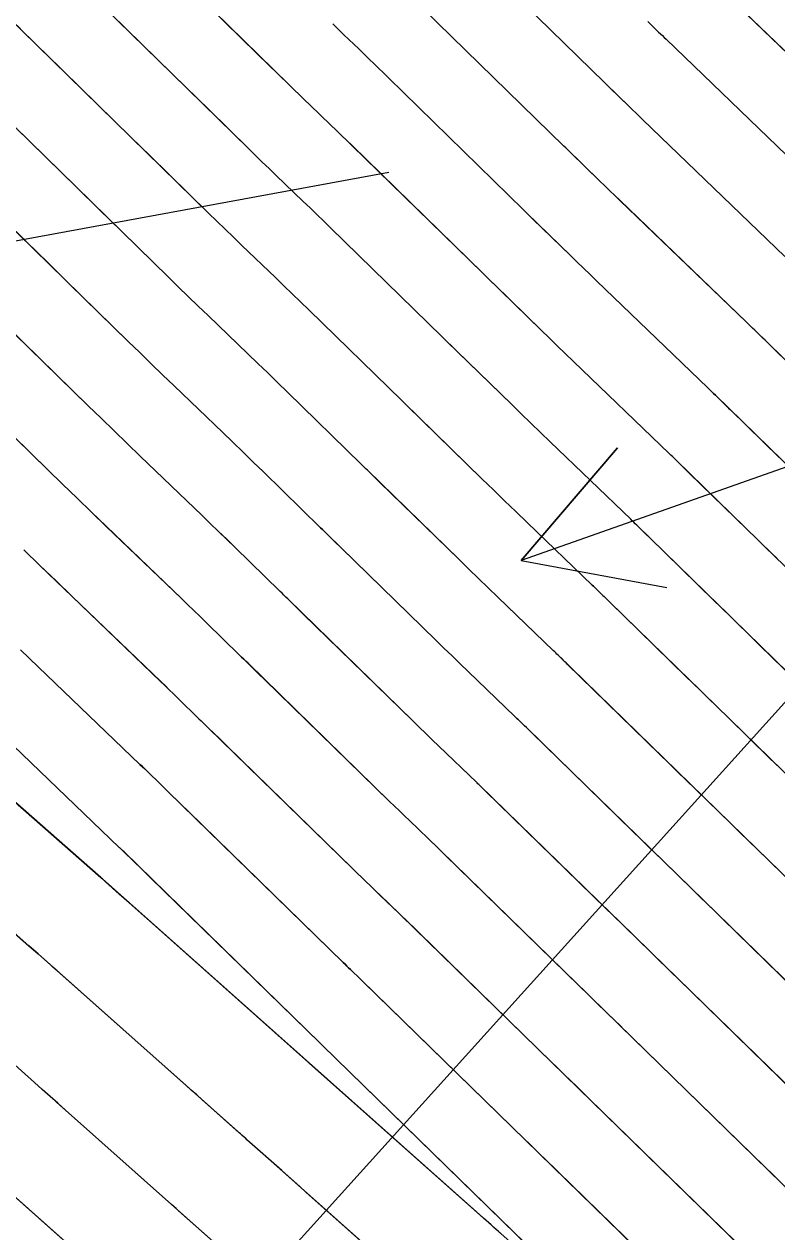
# Model space of a CAD drawing. Extents: x 954385 to 988206, y 1868364 to 1924553.
# Drawn here: x 955742.34 to 955772.86, y 1923075.98 to 1923124.94 of the extents above; entities that cross this region are included whole.
import ezdxf

# ---------------------------------------------------------------- set-up
doc = ezdxf.new("R2010")
doc.units = 0
for name, color, linetype in [('1', 7, 'Continuous'), ('Ex_Major Contours', 7, 'Continuous'), ('Ex_Minor Contours', 7, 'Continuous'), ('Slopes', 7, 'Continuous')]:
    doc.layers.add(name, color=color, linetype=linetype)

msp = doc.modelspace()

# ---------------------------------------------------------------- linework, layer by layer
at = {"layer": '1'}
for points in [[(955781.689, 1923090.486), (955767.184, 1923104.629), (955767.122, 1923104.688), (955767.061, 1923104.748), (955767, 1923104.807), (955766.938, 1923104.866), (955763.675, 1923108.004), (955763.284, 1923108.382), (955762.893, 1923108.76), (955762.502, 1923109.138), (955762.112, 1923109.518), (955759.489, 1923112.075), (955759.394, 1923112.168), (955759.299, 1923112.261), (955754.764, 1923116.688), (955754.489, 1923116.956), (955754.213, 1923117.223), (955753.937, 1923117.49), (955753.661, 1923117.756), (955752.552, 1923118.819), (955752.276, 1923119.086), (955751.999, 1923119.353), (955751.724, 1923119.62), (955751.449, 1923119.888), (955729.661, 1923141.199)], [(955783.298, 1923093.106), (955768.778, 1923107.264), (955768.709, 1923107.331), (955768.64, 1923107.398), (955768.571, 1923107.464), (955768.502, 1923107.531), (955764.615, 1923111.269), (955764.287, 1923111.586), (955763.959, 1923111.903), (955763.631, 1923112.221), (955763.304, 1923112.539), (955761.103, 1923114.684), (955761.023, 1923114.762), (955760.943, 1923114.84), (955755.637, 1923120.021), (955755.424, 1923120.228), (955755.211, 1923120.434), (955754.998, 1923120.64), (955754.784, 1923120.846), (955753.929, 1923121.667), (955753.715, 1923121.872), (955753.502, 1923122.078), (955753.289, 1923122.285), (955753.077, 1923122.492), (955735.978, 1923139.216)], [(955780.079, 1923087.866), (955765.589, 1923101.993), (955765.536, 1923102.046), (955765.482, 1923102.098), (955765.428, 1923102.15), (955765.374, 1923102.202), (955762.736, 1923104.739), (955762.281, 1923105.178), (955761.827, 1923105.616), (955761.373, 1923106.056), (955760.921, 1923106.497), (955757.876, 1923109.466), (955757.765, 1923109.573), (955757.654, 1923109.681), (955753.892, 1923113.354), (955753.554, 1923113.683), (955753.216, 1923114.012), (955752.876, 1923114.339), (955752.537, 1923114.666), (955751.176, 1923115.972), (955750.836, 1923116.299), (955750.497, 1923116.627), (955750.159, 1923116.955), (955749.821, 1923117.285), (955728.332, 1923138.303)], [(955778.47, 1923085.245), (955763.995, 1923099.358), (955763.949, 1923099.403), (955763.903, 1923099.448), (955763.856, 1923099.493), (955763.81, 1923099.537), (955761.545, 1923101.716), (955761.152, 1923102.094), (955760.76, 1923102.473), (955760.369, 1923102.852), (955759.978, 1923103.233), (955756.262, 1923106.856), (955756.199, 1923106.918), (955756.136, 1923106.979), (955756.073, 1923107.041), (955756.01, 1923107.102), (955753.02, 1923110.021), (955752.619, 1923110.411), (955752.218, 1923110.8), (955751.816, 1923111.189), (955751.413, 1923111.576), (955749.799, 1923113.125), (955749.396, 1923113.512), (955748.994, 1923113.901), (955748.593, 1923114.29), (955748.193, 1923114.681), (955726.902, 1923135.505)], [(955773.194, 1923115.525), (955767.435, 1923121.063), (955767.296, 1923121.198), (955767.156, 1923121.332), (955767.017, 1923121.467), (955766.879, 1923121.602), (955765.945, 1923122.512), (955765.877, 1923122.579), (955758.253, 1923130.021)], [(955699.973, 1923128.699), (955700.469, 1923128.264), (955700.964, 1923127.83), (955701.459, 1923127.395), (955703.526, 1923125.579), (955703.984, 1923125.191), (955704.454, 1923124.819), (955704.937, 1923124.463), (955705.432, 1923124.123), (955708.199, 1923122.295), (955708.319, 1923122.213), (955708.435, 1923122.128), (955708.549, 1923122.039), (955708.661, 1923121.947), (955710.448, 1923120.419), (955738.606, 1923096.34), (955738.745, 1923096.221), (955738.884, 1923096.101), (955739.022, 1923095.981), (955739.16, 1923095.86), (955745.451, 1923090.34), (955745.482, 1923090.313), (955745.513, 1923090.286), (955766.73, 1923071.409)], [(955769.315, 1923127.593), (955776.323, 1923120.854)], [(955786.844, 1923098.029), (955771.967, 1923112.534), (955771.883, 1923112.616), (955771.799, 1923112.697), (955771.715, 1923112.779), (955771.63, 1923112.86), (955766.495, 1923117.799), (955766.293, 1923117.994), (955766.09, 1923118.189), (955765.889, 1923118.385), (955765.687, 1923118.581), (955764.331, 1923119.903), (955764.257, 1923119.975), (955764.233, 1923119.999), (955757.381, 1923126.688)], [(955731.838, 1923126.482), (955746.565, 1923112.077), (955747.028, 1923111.625), (955747.492, 1923111.175), (955747.957, 1923110.726), (955748.423, 1923110.277), (955750.394, 1923108.386), (955750.807, 1923107.988), (955751.22, 1923107.589), (955751.632, 1923107.19), (955752.043, 1923106.79), (955754.365, 1923104.523), (955754.436, 1923104.454), (955754.506, 1923104.385), (955754.577, 1923104.316), (955754.648, 1923104.247), (955759.04, 1923099.965), (955759.367, 1923099.647), (955759.694, 1923099.329), (955760.022, 1923099.012), (955760.351, 1923098.696), (955762.246, 1923096.873), (955762.285, 1923096.836), (955762.323, 1923096.798), (955762.362, 1923096.76), (955762.401, 1923096.723), (955776.86, 1923082.625)], [(955698.307, 1923125.544), (955705.648, 1923119.267), (955705.856, 1923119.09), (955707.707, 1923117.507), (955735.893, 1923093.404), (955736.01, 1923093.304), (955736.126, 1923093.204), (955736.242, 1923093.103), (955736.358, 1923093.002), (955742.538, 1923087.579), (955742.631, 1923087.498), (955742.724, 1923087.415), (955742.817, 1923087.333), (955742.91, 1923087.251), (955765.468, 1923067.18)], [(955785.041, 1923095.597), (955770.372, 1923109.899), (955770.296, 1923109.973), (955770.22, 1923110.048), (955770.143, 1923110.122), (955770.066, 1923110.195), (955765.555, 1923114.534), (955765.29, 1923114.79), (955765.024, 1923115.046), (955764.76, 1923115.303), (955764.495, 1923115.56), (955762.717, 1923117.294), (955762.62, 1923117.388), (955762.588, 1923117.42), (955756.509, 1923123.354), (955756.359, 1923123.5), (955756.209, 1923123.646), (955756.059, 1923123.791), (955755.908, 1923123.936), (955755.305, 1923124.514), (955755.155, 1923124.659), (955755.005, 1923124.804), (955754.855, 1923124.95)], [(955767.633, 1923125.049), (955768.07, 1923124.623), (955768.146, 1923124.549), (955768.222, 1923124.475), (955768.299, 1923124.402), (955768.375, 1923124.328), (955774.758, 1923118.189)], [(955775.25, 1923080.005), (955760.807, 1923094.088), (955760.775, 1923094.118), (955760.744, 1923094.148), (955760.713, 1923094.178), (955760.682, 1923094.208), (955759.156, 1923095.676), (955758.892, 1923095.93), (955758.628, 1923096.186), (955758.364, 1923096.441), (955758.101, 1923096.697), (955753.034, 1923101.637), (955752.956, 1923101.714), (955752.877, 1923101.79), (955752.799, 1923101.867), (955752.721, 1923101.943), (955750.887, 1923103.733), (955750.556, 1923104.056), (955750.223, 1923104.379), (955749.89, 1923104.701), (955749.555, 1923105.022), (955747.046, 1923107.43), (955746.517, 1923107.939), (955745.989, 1923108.449), (955745.463, 1923108.961), (955744.937, 1923109.473), (955729.76, 1923124.318)], [(955773.641, 1923077.384), (955759.212, 1923091.452), (955759.189, 1923091.475), (955759.165, 1923091.498), (955759.141, 1923091.521), (955759.118, 1923091.544), (955757.962, 1923092.656), (955757.761, 1923092.849), (955757.561, 1923093.042), (955757.362, 1923093.236), (955757.162, 1923093.43), (955751.42, 1923099.028), (955751.334, 1923099.112), (955751.248, 1923099.196), (955751.162, 1923099.28), (955751.076, 1923099.364), (955749.732, 1923100.676), (955749.479, 1923100.922), (955749.226, 1923101.168), (955748.972, 1923101.413), (955748.717, 1923101.658), (955745.67, 1923104.583), (955745.077, 1923105.152), (955744.487, 1923105.723), (955743.897, 1923106.296), (955743.309, 1923106.87), (955727.682, 1923122.154)], [(955742.332, 1923103.631), (955742.984, 1923102.997), (955743.638, 1923102.366), (955744.293, 1923101.735), (955747.879, 1923098.294), (955748.054, 1923098.126), (955748.228, 1923097.957), (955748.403, 1923097.788), (955748.576, 1923097.619), (955749.431, 1923096.784), (955749.525, 1923096.693), (955749.619, 1923096.601), (955749.713, 1923096.51), (955749.806, 1923096.419), (955756.223, 1923090.162), (955756.359, 1923090.03), (955756.495, 1923089.898), (955756.631, 1923089.767), (955756.767, 1923089.636), (955757.554, 1923088.879), (955757.586, 1923088.848), (955757.618, 1923088.817), (955772.031, 1923074.764)], [(955770.422, 1923072.144), (955756.024, 1923086.182), (955755.998, 1923086.207), (955755.99, 1923086.215), (955755.573, 1923086.616), (955755.501, 1923086.685), (955755.429, 1923086.755), (955755.357, 1923086.825), (955755.285, 1923086.895), (955748.179, 1923093.822), (955748.084, 1923093.915), (955747.99, 1923094.007), (955747.895, 1923094.1), (955747.8, 1923094.192), (955747.421, 1923094.562), (955747.326, 1923094.655), (955747.231, 1923094.747), (955747.136, 1923094.839), (955747.04, 1923094.93), (955742.917, 1923098.888), (955742.198, 1923099.579)], [(955766.8, 1923071.485), (955754.429, 1923083.547), (955754.425, 1923083.55), (955754.37, 1923083.603), (955754.346, 1923083.627), (955746.392, 1923091.382), (955746.329, 1923091.444), (955746.265, 1923091.505), (955746.25, 1923091.521), (955746.234, 1923091.536), (955746.218, 1923091.551), (955746.202, 1923091.567), (955741.54, 1923096.041)], [(955743.653, 1923081.239), (955762.9, 1923064.115), (955763.106, 1923063.931), (955763.312, 1923063.748), (955763.518, 1923063.564), (955763.724, 1923063.381), (955769.327, 1923058.39), (955770.055, 1923057.741), (955770.78, 1923057.09), (955771.505, 1923056.437), (955772.228, 1923055.784), (955777.91, 1923050.632), (955778.052, 1923050.504), (955778.194, 1923050.375), (955778.336, 1923050.246), (955778.478, 1923050.117), (955807.815, 1923023.492)], [(955834.011, 1922994.421), (955805.173, 1923020.49), (955805.119, 1923020.539), (955805.065, 1923020.588), (955805.011, 1923020.637), (955804.958, 1923020.685), (955776.62, 1923046.403), (955776.028, 1923046.94), (955775.436, 1923047.477), (955774.844, 1923048.014), (955774.253, 1923048.551), (955768.58, 1923053.693), (955768.302, 1923053.944), (955768.024, 1923054.194), (955767.746, 1923054.444), (955767.466, 1923054.694), (955761.863, 1923059.685), (955761.208, 1923060.268), (955760.554, 1923060.85), (955759.899, 1923061.433), (955759.245, 1923062.016), (955741.012, 1923078.237)]]:
    msp.add_lwpolyline(points, dxfattribs=at)
at = {"layer": 'Ex_Major Contours'}
for points in [[(955774.137, 1923097.85), (955772.181, 1923099.756), (955771.718, 1923100.207), (955771.255, 1923100.658), (955770.792, 1923101.11), (955770.329, 1923101.561), (955767.673, 1923104.15), (955767.612, 1923104.21), (955767.551, 1923104.27), (955767.489, 1923104.33), (955767.428, 1923104.389), (955767.184, 1923104.628), (955767.122, 1923104.688), (955767.061, 1923104.747), (955767, 1923104.807), (955766.938, 1923104.866), (955763.676, 1923108.004), (955763.284, 1923108.381), (955762.893, 1923108.759), (955762.502, 1923109.138), (955762.112, 1923109.517), (955759.87, 1923111.703), (955759.68, 1923111.888), (955759.489, 1923112.074), (955759.394, 1923112.167), (955759.299, 1923112.26), (955754.764, 1923116.687), (955754.489, 1923116.955), (955754.213, 1923117.223), (955753.937, 1923117.49), (955753.66, 1923117.756), (955752.552, 1923118.819), (955752.276, 1923119.086), (955751.999, 1923119.353), (955751.724, 1923119.62), (955751.449, 1923119.888), (955749.827, 1923121.475), (955748.897, 1923122.385), (955744.474, 1923126.711)], [(955767.633, 1923125.049), (955768.07, 1923124.623), (955768.146, 1923124.549), (955768.222, 1923124.475), (955768.298, 1923124.401), (955768.375, 1923124.327), (955774.758, 1923118.189)], [(955739.724, 1923110.377), (955743.309, 1923106.87), (955743.897, 1923106.296), (955744.487, 1923105.723), (955745.078, 1923105.152), (955745.67, 1923104.582), (955748.717, 1923101.658), (955748.971, 1923101.413), (955749.225, 1923101.167), (955749.479, 1923100.922), (955749.732, 1923100.675), (955751.076, 1923099.363), (955751.162, 1923099.279), (955751.248, 1923099.195), (955751.334, 1923099.111), (955751.42, 1923099.027), (955751.85, 1923098.608), (955752.108, 1923098.357), (955757.162, 1923093.43), (955757.362, 1923093.236), (955757.561, 1923093.042), (955757.761, 1923092.848), (955757.962, 1923092.655), (955759.118, 1923091.544), (955759.141, 1923091.521), (955759.165, 1923091.498), (955759.189, 1923091.475), (955759.212, 1923091.452), (955759.33, 1923091.337), (955759.401, 1923091.268), (955764.854, 1923085.952), (955765.036, 1923085.774), (955765.219, 1923085.596), (955765.401, 1923085.418), (955765.583, 1923085.241), (955766.313, 1923084.53), (955766.496, 1923084.352), (955766.678, 1923084.174), (955766.86, 1923083.996), (955767.043, 1923083.818), (955772.39, 1923078.603), (955772.703, 1923078.298), (955773.015, 1923077.993)], [(955743.918, 1923075.65), (955738.161, 1923080.772)]]:
    msp.add_lwpolyline(points, dxfattribs=at)
at = {"layer": 'Ex_Minor Contours'}
for points in [[(955758.253, 1923130.021), (955765.877, 1923122.578), (955765.945, 1923122.512), (955766.08, 1923122.379), (955766.878, 1923121.601), (955767.017, 1923121.466), (955767.156, 1923121.332), (955767.296, 1923121.197), (955767.435, 1923121.063), (955773.194, 1923115.524)], [(955772.871, 1923103.272), (955772.462, 1923103.671), (955772.053, 1923104.07), (955771.644, 1923104.468), (955769.327, 1923106.727), (955769.259, 1923106.794), (955769.19, 1923106.861), (955769.121, 1923106.928), (955769.053, 1923106.995), (955768.778, 1923107.263), (955768.709, 1923107.33), (955768.64, 1923107.397), (955768.571, 1923107.464), (955768.502, 1923107.531), (955764.615, 1923111.268), (955764.287, 1923111.585), (955763.959, 1923111.902), (955763.631, 1923112.22), (955763.304, 1923112.538), (955761.423, 1923114.372), (955761.263, 1923114.528), (955761.103, 1923114.684), (955761.023, 1923114.762), (955760.943, 1923114.84), (955755.636, 1923120.021), (955755.424, 1923120.228), (955755.211, 1923120.434), (955754.998, 1923120.64), (955754.784, 1923120.846), (955753.929, 1923121.667), (955753.715, 1923121.872), (955753.502, 1923122.078), (955753.289, 1923122.285), (955753.077, 1923122.492), (955751.825, 1923123.717), (955751.107, 1923124.419), (955745.725, 1923129.684)], [(955776.322, 1923120.853), (955769.315, 1923127.592)], [(955774.275, 1923110.283), (955772.636, 1923111.88), (955772.553, 1923111.961), (955772.469, 1923112.043), (955772.385, 1923112.125), (955772.301, 1923112.207), (955771.966, 1923112.534), (955771.883, 1923112.616), (955771.799, 1923112.697), (955771.715, 1923112.778), (955771.63, 1923112.86), (955766.495, 1923117.798), (955766.293, 1923117.993), (955766.09, 1923118.188), (955765.888, 1923118.384), (955765.687, 1923118.58), (955764.503, 1923119.734), (955764.306, 1923119.926), (955764.232, 1923119.998), (955757.381, 1923126.688)], [(955742.054, 1923124.882), (955742.346, 1923124.596), (955742.639, 1923124.31), (955742.931, 1923124.024), (955743.224, 1923123.738), (955746.688, 1923120.35), (955747.449, 1923119.605), (955748.211, 1923118.86), (955749.821, 1923117.285), (955750.159, 1923116.955), (955750.497, 1923116.627), (955750.836, 1923116.299), (955751.176, 1923115.972), (955752.536, 1923114.666), (955752.876, 1923114.339), (955753.215, 1923114.011), (955753.554, 1923113.683), (955753.892, 1923113.354), (955757.654, 1923109.681), (955757.709, 1923109.627), (955757.765, 1923109.573), (955757.82, 1923109.519), (955757.875, 1923109.465), (955758.207, 1923109.141), (955758.318, 1923109.033), (955760.921, 1923106.496), (955761.373, 1923106.056), (955761.827, 1923105.616), (955762.281, 1923105.177), (955762.736, 1923104.739), (955765.374, 1923102.202), (955765.428, 1923102.15), (955765.482, 1923102.098), (955765.536, 1923102.045), (955765.589, 1923101.993), (955765.804, 1923101.783), (955765.858, 1923101.731), (955765.911, 1923101.679), (955765.965, 1923101.626), (955766.018, 1923101.574), (955769.206, 1923098.466), (955769.627, 1923098.056), (955770.048, 1923097.646), (955770.468, 1923097.236), (955770.889, 1923096.826), (955772.572, 1923095.186), (955772.993, 1923094.776)], [(955754.855, 1923124.95), (955755.004, 1923124.804), (955755.155, 1923124.659), (955755.305, 1923124.514), (955755.908, 1923123.936), (955756.059, 1923123.791), (955756.209, 1923123.645), (955756.359, 1923123.5), (955756.509, 1923123.354), (955762.588, 1923117.419), (955762.652, 1923117.356), (955762.717, 1923117.293), (955762.975, 1923117.041), (955764.495, 1923115.559), (955764.76, 1923115.302), (955765.024, 1923115.045), (955765.29, 1923114.789), (955765.555, 1923114.533), (955770.066, 1923110.195), (955770.143, 1923110.121), (955770.219, 1923110.047), (955770.296, 1923109.973), (955770.372, 1923109.899), (955770.677, 1923109.601), (955770.753, 1923109.526), (955770.829, 1923109.452), (955770.906, 1923109.378), (955770.982, 1923109.303), (955772.959, 1923107.375)], [(955775.967, 1923087.685), (955772.452, 1923091.114), (955772.091, 1923091.466), (955771.73, 1923091.818), (955771.368, 1923092.17), (955771.007, 1923092.522), (955769.563, 1923093.93), (955769.201, 1923094.282), (955768.84, 1923094.633), (955768.479, 1923094.985), (955768.118, 1923095.337), (955764.364, 1923098.998), (955764.318, 1923099.043), (955764.272, 1923099.088), (955764.226, 1923099.133), (955764.18, 1923099.178), (955763.995, 1923099.358), (955763.949, 1923099.403), (955763.903, 1923099.448), (955763.856, 1923099.493), (955763.81, 1923099.537), (955761.545, 1923101.715), (955761.152, 1923102.094), (955760.76, 1923102.472), (955760.369, 1923102.852), (955759.978, 1923103.232), (955756.765, 1923106.364), (955756.513, 1923106.61), (955756.261, 1923106.856), (955756.198, 1923106.917), (955756.135, 1923106.978), (955756.072, 1923107.04), (955756.009, 1923107.101), (955753.019, 1923110.021), (955752.619, 1923110.411), (955752.218, 1923110.8), (955751.815, 1923111.188), (955751.413, 1923111.576), (955749.799, 1923113.125), (955749.396, 1923113.512), (955748.994, 1923113.901), (955748.593, 1923114.29), (955748.193, 1923114.681), (955746.284, 1923116.549), (955745.381, 1923117.432), (955744.478, 1923118.315), (955741.973, 1923120.765)], [(955774.775, 1923084.658), (955770.649, 1923088.682), (955770.347, 1923088.976), (955770.046, 1923089.27), (955769.744, 1923089.564), (955769.443, 1923089.858), (955768.236, 1923091.033), (955767.935, 1923091.327), (955767.633, 1923091.621), (955767.332, 1923091.915), (955767.03, 1923092.209), (955762.71, 1923096.421), (955762.632, 1923096.497), (955762.555, 1923096.572), (955762.401, 1923096.723), (955762.362, 1923096.76), (955762.324, 1923096.798), (955762.285, 1923096.835), (955762.246, 1923096.873), (955760.351, 1923098.695), (955760.022, 1923099.012), (955759.694, 1923099.329), (955759.367, 1923099.647), (955759.04, 1923099.965), (955755.213, 1923103.695), (955754.93, 1923103.971), (955754.647, 1923104.246), (955754.577, 1923104.315), (955754.506, 1923104.384), (955754.435, 1923104.453), (955754.365, 1923104.522), (955752.043, 1923106.789), (955751.632, 1923107.189), (955751.22, 1923107.589), (955750.807, 1923107.988), (955750.394, 1923108.385), (955748.423, 1923110.277), (955747.957, 1923110.726), (955747.492, 1923111.175), (955747.028, 1923111.625), (955746.565, 1923112.077), (955744.188, 1923114.403), (955743.313, 1923115.259), (955742.437, 1923116.115), (955740.686, 1923117.828)], [(955773.583, 1923081.63), (955768.846, 1923086.25), (955768.604, 1923086.486), (955768.362, 1923086.722), (955768.12, 1923086.958), (955767.878, 1923087.194), (955766.91, 1923088.137), (955766.668, 1923088.373), (955766.426, 1923088.609), (955766.184, 1923088.844), (955765.942, 1923089.08), (955761.055, 1923093.845), (955760.993, 1923093.905), (955760.931, 1923093.966), (955760.807, 1923094.087), (955760.775, 1923094.118), (955760.744, 1923094.148), (955760.713, 1923094.178), (955760.682, 1923094.208), (955759.156, 1923095.675), (955758.892, 1923095.93), (955758.628, 1923096.185), (955758.364, 1923096.441), (955758.101, 1923096.697), (955753.66, 1923101.026), (955753.425, 1923101.255), (955753.033, 1923101.637), (955752.955, 1923101.713), (955752.877, 1923101.79), (955752.799, 1923101.866), (955752.72, 1923101.942), (955750.887, 1923103.732), (955750.555, 1923104.055), (955750.223, 1923104.378), (955749.889, 1923104.7), (955749.555, 1923105.021), (955747.046, 1923107.43), (955746.517, 1923107.939), (955745.989, 1923108.449), (955745.463, 1923108.961), (955744.937, 1923109.473), (955741.956, 1923112.39)], [(955742.332, 1923103.631), (955742.984, 1923102.997), (955743.638, 1923102.365), (955744.293, 1923101.735), (955747.878, 1923098.294), (955748.053, 1923098.125), (955748.228, 1923097.957), (955748.402, 1923097.788), (955748.576, 1923097.618), (955749.431, 1923096.783), (955749.525, 1923096.692), (955749.618, 1923096.601), (955749.712, 1923096.509), (955749.806, 1923096.418), (955750.274, 1923095.961), (955750.555, 1923095.687), (955756.224, 1923090.162), (955756.359, 1923090.03), (955756.495, 1923089.898), (955756.631, 1923089.767), (955756.767, 1923089.635), (955757.554, 1923088.879), (955757.586, 1923088.848), (955757.618, 1923088.817), (955757.714, 1923088.723), (955757.746, 1923088.692), (955763.766, 1923082.823), (955763.889, 1923082.703), (955764.011, 1923082.584), (955764.134, 1923082.464), (955764.257, 1923082.344), (955764.748, 1923081.865), (955764.871, 1923081.746), (955764.994, 1923081.626), (955765.117, 1923081.506), (955765.24, 1923081.386), (955771.198, 1923075.576)], [(955742.198, 1923099.579), (955742.917, 1923098.888), (955747.04, 1923094.93), (955747.136, 1923094.838), (955747.231, 1923094.746), (955747.326, 1923094.654), (955747.421, 1923094.561), (955747.8, 1923094.191), (955747.894, 1923094.099), (955747.989, 1923094.006), (955748.084, 1923093.914), (955748.179, 1923093.821), (955748.699, 1923093.315), (955749.003, 1923093.018), (955755.285, 1923086.895), (955755.357, 1923086.825), (955755.429, 1923086.755), (955755.501, 1923086.685), (955755.573, 1923086.616), (955755.99, 1923086.215), (955756.015, 1923086.19), (955756.092, 1923086.116), (955762.678, 1923079.695), (955762.804, 1923079.571), (955762.931, 1923079.448), (955763.184, 1923079.201), (955763.31, 1923079.078), (955763.437, 1923078.955), (955770.006, 1923072.548)], [(955741.54, 1923096.04), (955746.202, 1923091.566), (955746.218, 1923091.55), (955746.233, 1923091.535), (955746.249, 1923091.52), (955746.265, 1923091.504), (955746.36, 1923091.412), (955746.391, 1923091.381), (955747.123, 1923090.668), (955747.45, 1923090.349), (955754.346, 1923083.627), (955754.371, 1923083.603), (955754.429, 1923083.547), (955754.437, 1923083.539), (955761.589, 1923076.566), (955761.634, 1923076.523), (955766.764, 1923071.519)], [(955761.721, 1923075.863), (955761.573, 1923075.995), (955761.388, 1923076.159), (955761.277, 1923076.258), (955760.963, 1923076.538), (955753.906, 1923082.818), (955753.871, 1923082.849), (955747.548, 1923088.475), (955747.319, 1923088.679), (955747.09, 1923088.883), (955746.6, 1923089.319), (955746.401, 1923089.495), (955746.202, 1923089.672), (955745.637, 1923090.176), (955745.575, 1923090.231), (955745.513, 1923090.286), (955745.482, 1923090.313), (955745.451, 1923090.341), (955740.261, 1923094.895)], [(955757.326, 1923074.423), (955753.763, 1923077.594), (955753.519, 1923077.811), (955753.275, 1923078.028), (955753.032, 1923078.244), (955752.788, 1923078.461), (955751.378, 1923079.716), (955751.326, 1923079.762), (955751.274, 1923079.808), (955751.17, 1923079.9), (955751.118, 1923079.946), (955751.066, 1923079.992), (955749.785, 1923081.133), (955749.562, 1923081.33), (955749.34, 1923081.528), (955749.118, 1923081.726), (955748.896, 1923081.924), (955743.687, 1923086.557), (955743.509, 1923086.716), (955743.442, 1923086.775), (955743.42, 1923086.795), (955742.909, 1923087.25), (955742.816, 1923087.333), (955742.724, 1923087.415), (955742.631, 1923087.497), (955742.537, 1923087.579), (955741.678, 1923088.334)], [(955750.236, 1923075.381), (955748.598, 1923076.837), (955748.503, 1923076.922), (955748.313, 1923077.091), (955744.019, 1923080.913), (955743.705, 1923081.192), (955743.392, 1923081.471), (955743.079, 1923081.749), (955742.766, 1923082.028), (955741.035, 1923083.568)]]:
    msp.add_lwpolyline(points, dxfattribs=at)
at = {"layer": 'Slopes'}
for points in [[(955657.131, 1922968.928), (955793.644, 1923120.095), (955792.388, 1923114.228), (955793.644, 1923120.095), (955787.935, 1923118.25)], [(955757.131, 1923118.928), (955713.308, 1923110.873), (955717.876, 1923114.763), (955713.308, 1923110.873), (955718.961, 1923108.862)], [(955807.131, 1923118.928), (955762.499, 1923103.203), (955766.403, 1923107.759), (955762.499, 1923103.203), (955768.397, 1923102.1)]]:
    msp.add_lwpolyline(points, dxfattribs=at)

doc.saveas('drawing.dxf')
